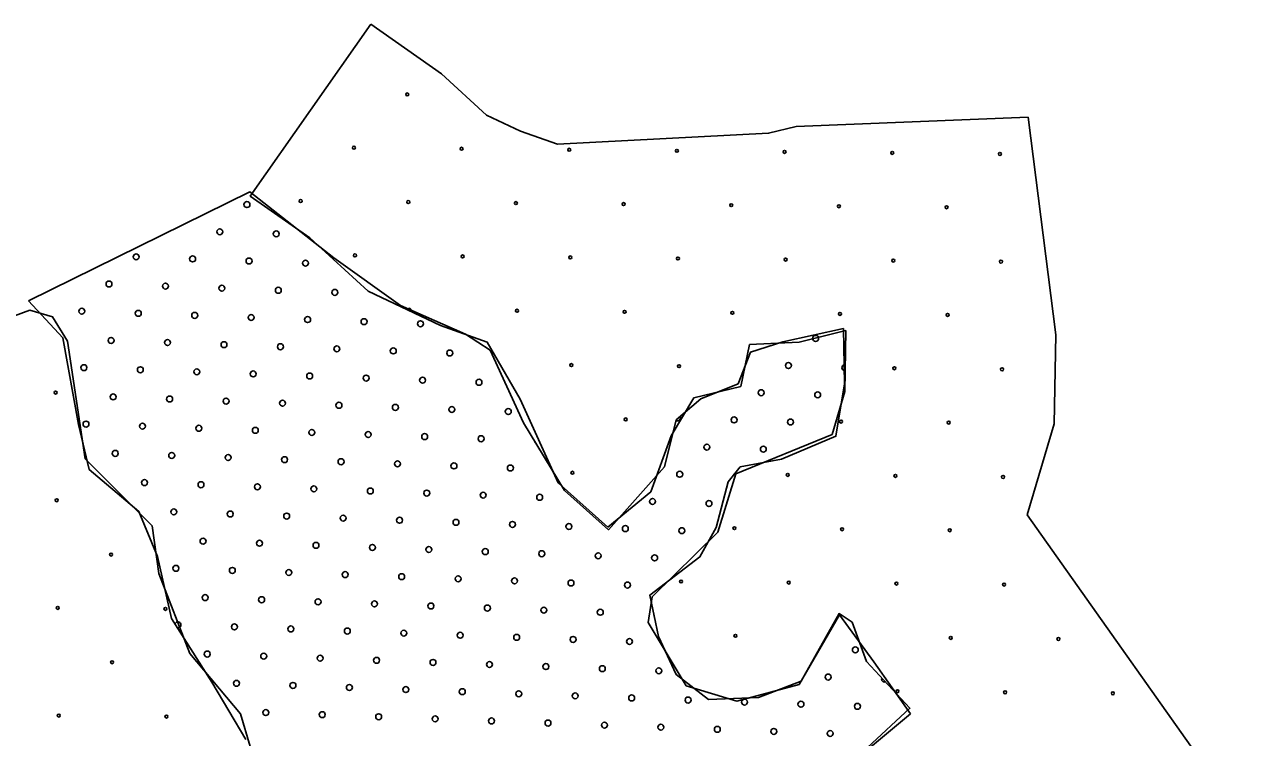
# Model space of a CAD drawing. Extents: x 1612280 to 1883141, y 560852 to 780851.
# Drawn here: x 1790375 to 1794720, y 699491 to 702038 of the extents above; entities that cross this region are included whole.
import ezdxf

# ---------------------------------------------------------------- set-up
doc = ezdxf.new("R2010")
doc.units = 0
for name, color, linetype in [('DESIGN - EROSION CONTROL - Devices', 7, 'Continuous'), ('DESIGN - SCRATCH - User 1', 7, 'Continuous'), ('DESIGN - TRAFFIC CONTROL PERMANENT - Pavement Marking Text', 7, 'Continuous')]:
    doc.layers.add(name, color=color, linetype=linetype)

msp = doc.modelspace()

# ---------------------------------------------------------------- linework, layer by layer
at = {"layer": 'DESIGN - EROSION CONTROL - Devices'}
for centre in [(1791742.8, 701788.2), (1791742.8, 701788.2), (1791552.4, 701597.8), (1791552.4, 701597.8), (1791937, 701594.1), (1791937, 701594.1), (1792321.5, 701590.3), (1792321.5, 701590.3), (1792706.1, 701586.6), (1792706.1, 701586.6), (1793090.6, 701582.9), (1793090.6, 701582.9), (1793475.2, 701579.1), (1793475.2, 701579.1), (1793859.7, 701575.4), (1793859.7, 701575.4), (1791362, 701407.4), (1791362, 701407.4), (1791746.6, 701403.7), (1791746.6, 701403.7), (1792131.1, 701399.9), (1792131.1, 701399.9), (1792515.7, 701396.2), (1792515.7, 701396.2), (1792900.2, 701392.5), (1792900.2, 701392.5), (1793284.8, 701388.7), (1793284.8, 701388.7), (1793669.3, 701385), (1793669.3, 701385), (1791556.2, 701213.2), (1791556.2, 701213.2), (1791940.7, 701209.5), (1791940.7, 701209.5), (1792325.3, 701205.8), (1792325.3, 701205.8), (1792709.8, 701202), (1792709.8, 701202), (1793094.4, 701198.3), (1793094.4, 701198.3), (1793478.9, 701194.6), (1793478.9, 701194.6), (1793863.5, 701190.8), (1793863.5, 701190.8), (1792134.9, 701015.4), (1792134.9, 701015.4), (1792519.4, 701011.6), (1792519.4, 701011.6), (1792904, 701007.9), (1792904, 701007.9), (1793288.5, 701004.2), (1793288.5, 701004.2), (1793673.1, 701000.4), (1793673.1, 701000.4), (1792329, 700821.2), (1792329, 700821.2), (1792713.6, 700817.5), (1792713.6, 700817.5), (1793482.7, 700810), (1793482.7, 700810), (1793867.2, 700806.3), (1793867.2, 700806.3), (1790487, 700723.2), (1790487, 700723.2), (1792523.1, 700627.1), (1792523.1, 700627.1), (1793292.2, 700619.6), (1793292.2, 700619.6), (1793676.8, 700615.9), (1793676.8, 700615.9), (1792332.7, 700436.7), (1792332.7, 700436.7), (1793101.8, 700429.2), (1793101.8, 700429.2), (1793486.4, 700425.5), (1793486.4, 700425.5), (1793870.9, 700421.7), (1793870.9, 700421.7), (1790490.7, 700338.6), (1790490.7, 700338.6), (1792911.4, 700238.8), (1792911.4, 700238.8), (1793296, 700235.1), (1793296, 700235.1), (1793680.5, 700231.3), (1793680.5, 700231.3), (1790684.9, 700144.5), (1790684.9, 700144.5), (1792721, 700048.4), (1792721, 700048.4), (1793105.6, 700044.6), (1793105.6, 700044.6), (1793490.1, 700040.9), (1793490.1, 700040.9), (1793874.7, 700037.2), (1793874.7, 700037.2), (1790494.5, 699954), (1790494.5, 699954), (1790879, 699950.3), (1790879, 699950.3), (1792915.2, 699854.2), (1792915.2, 699854.2), (1793684.3, 699846.8), (1793684.3, 699846.8), (1794068.8, 699843), (1794068.8, 699843), (1790688.6, 699759.9), (1790688.6, 699759.9), (1793493.9, 699656.4), (1793493.9, 699656.4), (1793878.4, 699652.6), (1793878.4, 699652.6), (1794263, 699648.9), (1794263, 699648.9), (1790498.2, 699569.5), (1790498.2, 699569.5), (1790882.8, 699565.8), (1790882.8, 699565.8)]:
    msp.add_circle(centre, 5.28, dxfattribs=at)
msp.add_arc((1791750.3, 701019.1), 5.28, 292.6023, 196.6717, dxfattribs=at)
at = {"layer": 'DESIGN - SCRATCH - User 1'}
for points in [[(1791613.2, 702038.5), (1791182, 701424.8), (1791394.8, 701275.3), (1791603.1, 701085), (1791861.1, 700962.6), (1792028.7, 700903.7), (1792146.4, 700699.9), (1792282.2, 700400.8), (1792458.8, 700242.2)], [(1791613.2, 702038.5), (1791182, 701424.8), (1791394.8, 701275.3), (1791603.1, 701085), (1791861.1, 700962.6), (1792028.7, 700903.7), (1792146.4, 700699.9), (1792282.2, 700400.8), (1792458.8, 700242.2)], [(1792279.7, 701610.5), (1792146.9, 701657.2), (1792025.9, 701714.5), (1791865.3, 701861.4), (1791613.2, 702038.5)], [(1792279.7, 701610.5), (1792146.9, 701657.2), (1792025.9, 701714.5), (1791865.3, 701861.4), (1791613.2, 702038.5)], [(1793961.1, 701707.4), (1793132.5, 701673.3), (1793033.5, 701649.2), (1792279.7, 701610.5)], [(1793961.1, 701707.4), (1793132.5, 701673.3), (1793033.5, 701649.2), (1792279.7, 701610.5)], [(1793957.5, 700286.1), (1794053.1, 700611.5), (1794059.7, 700928.9), (1793961.1, 701707.4)], [(1793957.5, 700286.1), (1794053.1, 700611.5), (1794059.7, 700928.9), (1793961.1, 701707.4)], [(1793301.1, 700952.3), (1793084.4, 700904.7), (1792968.6, 700867.2), (1792924.3, 700754.8), (1792791.5, 700700.3), (1792702.9, 700625.3), (1792662.1, 700458.3), (1792461.1, 700233.4), (1792304.5, 700373.1), (1792158, 700615.1), (1792038.8, 700874.1), (1791950.3, 700932), (1791718.7, 701034.2), (1791480.3, 701204.6), (1791180.6, 701439.7), (1790390.5, 701051.3)], [(1793301.1, 700952.3), (1793084.4, 700904.7), (1792968.6, 700867.2), (1792924.3, 700754.8), (1792791.5, 700700.3), (1792702.9, 700625.3), (1792662.1, 700458.3), (1792461.1, 700233.4), (1792304.5, 700373.1), (1792158, 700615.1), (1792038.8, 700874.1), (1791950.3, 700932), (1791718.7, 701034.2), (1791480.3, 701204.6), (1791180.6, 701439.7), (1790390.5, 701051.3)], [(1790390.5, 701051.3), (1790512.7, 700919.2), (1790568, 700608.8), (1790606.8, 700448.1), (1790784.1, 700298.4), (1790850.6, 700137.7), (1790900.4, 699916), (1791044.4, 699688.7), (1791166.3, 699483.6)], [(1790390.5, 701051.3), (1790512.7, 700919.2), (1790568, 700608.8), (1790606.8, 700448.1), (1790784.1, 700298.4), (1790850.6, 700137.7), (1790900.4, 699916), (1791044.4, 699688.7), (1791166.3, 699483.6)], [(1790528.8, 700906.6), (1790476.3, 700994.2), (1790394.6, 701017.5), (1789787.4, 700793.4), (1789851.6, 700373)], [(1790528.8, 700906.6), (1790476.3, 700994.2), (1790394.6, 701017.5), (1789787.4, 700793.4), (1789851.6, 700373)], [(1792458.8, 700242.2), (1792612.7, 700369.1), (1792685.1, 700568.5), (1792766.6, 700704.4), (1792934.1, 700745.2), (1792965.8, 700894.7), (1793142.4, 700903.7), (1793309.9, 700944.5)], [(1792458.8, 700242.2), (1792612.7, 700369.1), (1792685.1, 700568.5), (1792766.6, 700704.4), (1792934.1, 700745.2), (1792965.8, 700894.7), (1793142.4, 700903.7), (1793309.9, 700944.5)], [(1793386.5, 699455.5), (1793538.1, 699595.5), (1793382.6, 699762.7), (1793332.1, 699902.6), (1793285.5, 699933.7), (1793149.5, 699692.7), (1792998, 699634.4), (1792819.3, 699626.6), (1792702.8, 699716), (1792640.6, 699852.1), (1792609.5, 699999.8), (1792788.2, 700135.9), (1792846.5, 700240.8), (1792889.3, 700404.1), (1792932, 700458.5), (1793079.6, 700485.7), (1793273.9, 700567.4), (1793304.9, 700754), (1793301.1, 700952.3)], [(1793386.5, 699455.5), (1793538.1, 699595.5), (1793382.6, 699762.7), (1793332.1, 699902.6), (1793285.5, 699933.7), (1793149.5, 699692.7), (1792998, 699634.4), (1792819.3, 699626.6), (1792702.8, 699716), (1792640.6, 699852.1), (1792609.5, 699999.8), (1792788.2, 700135.9), (1792846.5, 700240.8), (1792889.3, 700404.1), (1792932, 700458.5), (1793079.6, 700485.7), (1793273.9, 700567.4), (1793304.9, 700754), (1793301.1, 700952.3)], [(1793309.9, 700944.5), (1793305.4, 700727), (1793260.1, 700573)], [(1793309.9, 700944.5), (1793305.4, 700727), (1793260.1, 700573)], [(1790592.9, 700486.2), (1790528.8, 700906.6)], [(1790592.9, 700486.2), (1790528.8, 700906.6)], [(1793260.1, 700573), (1792916, 700432.5), (1792852.6, 700224.1), (1792617.2, 699993), (1792603.6, 699902.4), (1792739.5, 699675.9), (1792920.6, 699621.5), (1793142.4, 699680.4), (1793287.3, 699929.6)], [(1793260.1, 700573), (1792916, 700432.5), (1792852.6, 700224.1), (1792617.2, 699993), (1792603.6, 699902.4), (1792739.5, 699675.9), (1792920.6, 699621.5), (1793142.4, 699680.4), (1793287.3, 699929.6)], [(1790855.5, 699195.7), (1790861.3, 699324.1), (1790902.2, 699370.9), (1791065.6, 699353.3), (1791170.6, 699376.7), (1791182.3, 699458.4), (1791147.3, 699575.2), (1790966.4, 699791.3), (1790855.5, 700077.4), (1790832.2, 700246.8), (1790738.8, 700340.2), (1790592.9, 700486.2)], [(1790855.5, 699195.7), (1790861.3, 699324.1), (1790902.2, 699370.9), (1791065.6, 699353.3), (1791170.6, 699376.7), (1791182.3, 699458.4), (1791147.3, 699575.2), (1790966.4, 699791.3), (1790855.5, 700077.4), (1790832.2, 700246.8), (1790738.8, 700340.2), (1790592.9, 700486.2)], [(1794719.7, 699207.7), (1793957.5, 700286.1)], [(1794719.7, 699207.7), (1793957.5, 700286.1)], [(1793287.3, 699929.6), (1793409.5, 699762), (1793540.8, 699576.2)], [(1793287.3, 699929.6), (1793409.5, 699762), (1793540.8, 699576.2)], [(1793540.8, 699576.2), (1793405, 699462.9), (1793210.3, 699331.5), (1793083.5, 699218.3), (1793092.6, 699095.9), (1793178.6, 698864.8), (1793165, 698756.1), (1793092.6, 698615.7), (1793124.3, 698493.3), (1793350.7, 698411.8), (1793563.5, 698425.4), (1793708.3, 698488.8), (1793776.2, 698588.5), (1793789.8, 698751.6)], [(1793540.8, 699576.2), (1793405, 699462.9), (1793210.3, 699331.5), (1793083.5, 699218.3), (1793092.6, 699095.9), (1793178.6, 698864.8), (1793165, 698756.1), (1793092.6, 698615.7), (1793124.3, 698493.3), (1793350.7, 698411.8), (1793563.5, 698425.4), (1793708.3, 698488.8), (1793776.2, 698588.5), (1793789.8, 698751.6)]]:
    msp.add_lwpolyline(points, dxfattribs=at)
at = {"layer": 'DESIGN - TRAFFIC CONTROL PERMANENT - Pavement Marking Text'}
for centre in [(1791170.3, 701394.6), (1791170.3, 701394.6), (1791073.3, 701297.5), (1791073.3, 701297.5), (1791274.9, 701290.1), (1791274.9, 701290.1), (1790774.6, 701207.9), (1790774.6, 701207.9), (1790976.2, 701200.5), (1790976.2, 701200.5), (1791177.8, 701193), (1791177.8, 701193), (1791379.4, 701185.5), (1791379.4, 701185.5), (1790677.5, 701110.9), (1790677.5, 701110.9), (1790879.1, 701103.4), (1790879.1, 701103.4), (1791080.7, 701095.9), (1791080.7, 701095.9), (1791282.3, 701088.5), (1791282.3, 701088.5), (1791484, 701081), (1791484, 701081), (1790580.4, 701013.8), (1790580.4, 701013.8), (1790782.1, 701006.3), (1790782.1, 701006.3), (1790983.7, 700998.9), (1790983.7, 700998.9), (1791185.3, 700991.4), (1791185.3, 700991.4), (1791386.9, 700983.9), (1791386.9, 700983.9), (1791588.5, 700976.5), (1791588.5, 700976.5), (1791790.1, 700969), (1791790.1, 700969), (1790685, 700909.3), (1790685, 700909.3), (1790886.6, 700901.8), (1790886.6, 700901.8), (1793201.4, 700916.7), (1793201.4, 700916.7), (1791088.2, 700894.3), (1791088.2, 700894.3), (1791289.8, 700886.9), (1791289.8, 700886.9), (1791491.4, 700879.4), (1791491.4, 700879.4), (1791693, 700871.9), (1791693, 700871.9), (1791894.6, 700864.5), (1791894.6, 700864.5), (1793104.3, 700819.7), (1793104.3, 700819.7), (1790587.9, 700812.2), (1790587.9, 700812.2), (1790789.5, 700804.7), (1790789.5, 700804.7), (1790991.1, 700797.3), (1790991.1, 700797.3), (1791192.7, 700789.8), (1791192.7, 700789.8), (1791394.3, 700782.3), (1791394.3, 700782.3), (1791596, 700774.9), (1791596, 700774.9), (1791797.6, 700767.4), (1791797.6, 700767.4), (1791999.2, 700759.9), (1791999.2, 700759.9), (1790692.4, 700707.6), (1790692.4, 700707.6), (1790894.1, 700700.2), (1790894.1, 700700.2), (1791095.7, 700692.7), (1791095.7, 700692.7), (1791297.3, 700685.2), (1791297.3, 700685.2), (1793007.2, 700722.6), (1793007.2, 700722.6), (1793208.8, 700715.1), (1793208.8, 700715.1), (1791498.9, 700677.8), (1791498.9, 700677.8), (1791700.5, 700670.3), (1791700.5, 700670.3), (1791902.1, 700662.8), (1791902.1, 700662.8), (1792103.7, 700655.4), (1792103.7, 700655.4), (1790595.4, 700610.6), (1790595.4, 700610.6), (1790797, 700603.1), (1790797, 700603.1), (1792910.2, 700625.5), (1792910.2, 700625.5), (1793111.8, 700618), (1793111.8, 700618), (1790998.6, 700595.6), (1790998.6, 700595.6), (1791200.2, 700588.2), (1791200.2, 700588.2), (1791401.8, 700580.7), (1791401.8, 700580.7), (1791603.4, 700573.2), (1791603.4, 700573.2), (1791805, 700565.8), (1791805, 700565.8), (1792006.6, 700558.3), (1792006.6, 700558.3), (1792813.1, 700528.4), (1792813.1, 700528.4), (1793014.7, 700521), (1793014.7, 700521), (1790699.9, 700506), (1790699.9, 700506), (1790901.5, 700498.6), (1790901.5, 700498.6), (1791103.1, 700491.1), (1791103.1, 700491.1), (1791304.7, 700483.6), (1791304.7, 700483.6), (1791506.4, 700476.2), (1791506.4, 700476.2), (1791708, 700468.7), (1791708, 700468.7), (1791909.6, 700461.2), (1791909.6, 700461.2), (1792111.2, 700453.8), (1792111.2, 700453.8), (1792716, 700431.4), (1792716, 700431.4), (1790804.5, 700401.5), (1790804.5, 700401.5), (1791006.1, 700394), (1791006.1, 700394), (1791207.7, 700386.6), (1791207.7, 700386.6), (1791409.3, 700379.1), (1791409.3, 700379.1), (1791610.9, 700371.6), (1791610.9, 700371.6), (1791812.5, 700364.2), (1791812.5, 700364.2), (1792014.1, 700356.7), (1792014.1, 700356.7), (1792215.7, 700349.2), (1792215.7, 700349.2), (1790909, 700297), (1790909, 700297), (1792618.9, 700334.3), (1792618.9, 700334.3), (1792820.6, 700326.8), (1792820.6, 700326.8), (1791110.6, 700289.5), (1791110.6, 700289.5), (1791312.2, 700282), (1791312.2, 700282), (1791513.8, 700274.6), (1791513.8, 700274.6), (1791715.4, 700267.1), (1791715.4, 700267.1), (1791917, 700259.6), (1791917, 700259.6), (1792118.7, 700252.2), (1792118.7, 700252.2), (1792320.3, 700244.7), (1792320.3, 700244.7), (1792521.9, 700237.2), (1792521.9, 700237.2), (1792723.5, 700229.8), (1792723.5, 700229.8), (1791013.5, 700192.4), (1791013.5, 700192.4), (1791215.1, 700185), (1791215.1, 700185), (1791416.8, 700177.5), (1791416.8, 700177.5), (1791618.4, 700170), (1791618.4, 700170), (1791820, 700162.6), (1791820, 700162.6), (1792021.6, 700155.1), (1792021.6, 700155.1), (1792223.2, 700147.6), (1792223.2, 700147.6), (1792424.8, 700140.2), (1792424.8, 700140.2), (1792626.4, 700132.7), (1792626.4, 700132.7), (1790916.5, 700095.4), (1790916.5, 700095.4), (1791118.1, 700087.9), (1791118.1, 700087.9), (1791319.7, 700080.4), (1791319.7, 700080.4), (1791521.3, 700072.9), (1791521.3, 700072.9), (1791722.9, 700065.5), (1791722.9, 700065.5), (1791924.5, 700058), (1791924.5, 700058), (1792126.1, 700050.5), (1792126.1, 700050.5), (1792327.7, 700043.1), (1792327.7, 700043.1), (1792529.3, 700035.6), (1792529.3, 700035.6), (1791021, 699990.8), (1791021, 699990.8), (1791222.6, 699983.3), (1791222.6, 699983.3), (1791424.2, 699975.9), (1791424.2, 699975.9), (1791625.8, 699968.4), (1791625.8, 699968.4), (1791827.4, 699960.9), (1791827.4, 699960.9), (1792029, 699953.5), (1792029, 699953.5), (1792230.7, 699946), (1792230.7, 699946), (1792432.3, 699938.5), (1792432.3, 699938.5), (1791125.5, 699886.3), (1791125.5, 699886.3), (1791327.1, 699878.8), (1791327.1, 699878.8), (1791528.8, 699871.3), (1791528.8, 699871.3), (1791730.4, 699863.9), (1791730.4, 699863.9), (1791932, 699856.4), (1791932, 699856.4), (1792133.6, 699848.9), (1792133.6, 699848.9), (1792335.2, 699841.5), (1792335.2, 699841.5), (1792536.8, 699834), (1792536.8, 699834), (1791028.5, 699789.2), (1791028.5, 699789.2), (1791230.1, 699781.7), (1791230.1, 699781.7), (1791431.7, 699774.3), (1791431.7, 699774.3), (1793343.2, 699804.1), (1793343.2, 699804.1), (1791633.3, 699766.8), (1791633.3, 699766.8), (1791834.9, 699759.3), (1791834.9, 699759.3), (1792036.5, 699751.9), (1792036.5, 699751.9), (1792238.1, 699744.4), (1792238.1, 699744.4), (1792439.7, 699736.9), (1792439.7, 699736.9), (1792641.3, 699729.5), (1792641.3, 699729.5), (1791133, 699684.7), (1791133, 699684.7), (1793246.2, 699707.1), (1793246.2, 699707.1), (1791334.6, 699677.2), (1791334.6, 699677.2), (1791536.2, 699669.7), (1791536.2, 699669.7), (1791737.8, 699662.3), (1791737.8, 699662.3), (1791939.4, 699654.8), (1791939.4, 699654.8), (1792141.1, 699647.3), (1792141.1, 699647.3), (1792342.7, 699639.9), (1792342.7, 699639.9), (1792544.3, 699632.4), (1792544.3, 699632.4), (1792745.9, 699624.9), (1792745.9, 699624.9), (1792947.5, 699617.5), (1792947.5, 699617.5), (1793149.1, 699610), (1793149.1, 699610), (1793350.7, 699602.5), (1793350.7, 699602.5), (1791237.5, 699580.1), (1791237.5, 699580.1), (1791439.2, 699572.7), (1791439.2, 699572.7), (1791640.8, 699565.2), (1791640.8, 699565.2), (1791842.4, 699557.7), (1791842.4, 699557.7), (1792044, 699550.3), (1792044, 699550.3), (1792245.6, 699542.8), (1792245.6, 699542.8), (1792447.2, 699535.3), (1792447.2, 699535.3), (1792648.8, 699527.9), (1792648.8, 699527.9), (1792850.4, 699520.4), (1792850.4, 699520.4), (1793052, 699512.9), (1793052, 699512.9), (1793253.6, 699505.5), (1793253.6, 699505.5)]:
    msp.add_circle(centre, 10.6, dxfattribs=at)
for centre, start, end in [((1793305.9, 700812.2), 102.6098, 259.6342), ((1792708.5, 700633), 236.1481, 28.0142), ((1792208.3, 700550.8), 188.0416, 234.3256), ((1792917.6, 700423.9), 124.7715, 158.9545), ((1792633.9, 699931.1), 168.3643, 215.3999), ((1790923.9, 699893.7), 253.3612, 171.366), ((1793447.8, 699699.6), 159.7626, 286.0594)]:
    msp.add_arc(centre, 10.6, start, end, dxfattribs=at)

doc.saveas('drawing.dxf')
